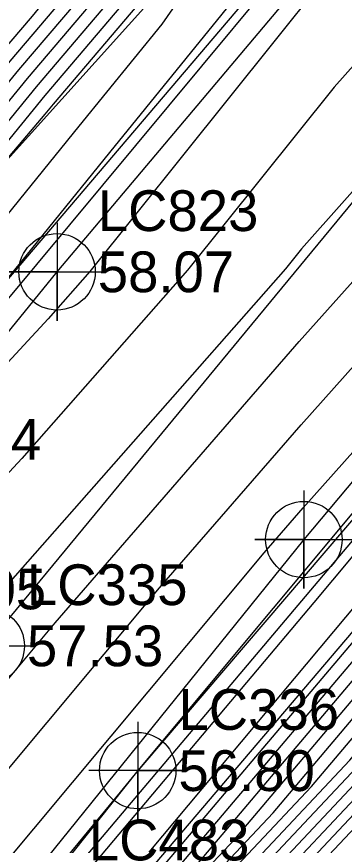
# Model space of a CAD drawing. Extents: x 2188792 to 2191981, y 386090 to 389710.
# Drawn here: x 2190806.7 to 2190826.8, y 388519.5 to 388570.3 of the extents above; entities that cross this region are included whole.
import ezdxf

# ---------------------------------------------------------------- set-up
doc = ezdxf.new("R2010")
doc.units = 0
for name, color, linetype in [('DTM Contours Major', 7, 'Continuous'), ('DTM Contours Minor', 7, 'Continuous'), ('Exist DTM Breakline', 7, 'Continuous'), ('Exist DTM Breakline Cogo Comment', 7, 'Continuous'), ('Exist DTM Breakline Cogo Number', 7, 'Continuous'), ('Exist Roads EOP', 7, 'Continuous'), ('Exist Roads EOP Cogo Elevation', 7, 'Continuous'), ('Exist Roads EOP Cogo Number', 7, 'Continuous'), ('Exist Roads EOP Cogo Point CELL', 7, 'Continuous'), ('Exist Roads EOT', 7, 'Continuous'), ('Exist Roads EOT Cogo Elevation', 7, 'Continuous'), ('Exist Roads EOT Cogo Number', 7, 'Continuous'), ('Exist Roads EOT Cogo Point CELL', 7, 'Continuous')]:
    doc.layers.add(name, color=color, linetype=linetype)

msp = doc.modelspace()

# ---------------------------------------------------------------- linework, layer by layer
at = {"layer": 'DTM Contours Major'}
for points in [[(2190945.187, 388703.013), (2190932.424, 388689.18), (2190929.56, 388685.953), (2190913.979, 388669.041), (2190908.626, 388662.99), (2190897.25, 388651.607), (2190893.882, 388648.219), (2190876.108, 388630.442), (2190873.961, 388628.284), (2190861.628, 388614.671), (2190860.676, 388613.533), (2190841.645, 388592.575), (2190841.015, 388591.819), (2190829.293, 388577.102), (2190828.195, 388575.868), (2190811.219, 388554.671), (2190808.662, 388551.77), (2190796.729, 388538.863), (2190796.468, 388538.575)], [(2190805.395, 388517.625), (2190821.914, 388537.405), (2190824.303, 388540.157), (2190838.013, 388555.521), (2190838.82, 388556.449), (2190851.579, 388570.723), (2190856.284, 388576.028), (2190858.731, 388578.644), (2190865.364, 388585.463), (2190879.154, 388600.491), (2190879.875, 388601.308), (2190880.028, 388601.459), (2190880.053, 388601.488), (2190880.079, 388601.518), (2190880.105, 388601.545), (2190894.811, 388617.101), (2190895.247, 388617.548), (2190895.696, 388618.008), (2190896.002, 388618.482), (2190914.299, 388637.97), (2190915.147, 388639.096), (2190915.794, 388639.956), (2190916.305, 388640.634), (2190928.768, 388654.303)], [(2190883.721, 388654.01), (2190875.851, 388645.429), (2190866.427, 388635.071), (2190855.591, 388623.261), (2190848.548, 388615.038), (2190840.802, 388605.993), (2190830.791, 388594.302), (2190821.283, 388583.202), (2190814.514, 388574.912), (2190807.384, 388566.516), (2190799.765, 388557.21), (2190788.056, 388543.511), (2190783.044, 388537.265), (2190773.604, 388525.152), (2190763.473, 388512.153)], [(2190777.45, 388517.882), (2190791.316, 388535.285), (2190795.222, 388540.206), (2190803.692, 388550.516), (2190804.94, 388552.716), (2190812.444, 388561.97), (2190824.025, 388576.25), (2190825.987, 388579.078), (2190843.643, 388598.805), (2190845.959, 388601.424), (2190857.782, 388614.603), (2190861.036, 388618.221), (2190862.287, 388619.673), (2190864.587, 388622.288), (2190880.59, 388640.737), (2190892.242, 388654.169)], [(2190815.401, 388516.622), (2190831.804, 388536.007), (2190843.738, 388550.111), (2190845.864, 388552.248), (2190862.85, 388572.955), (2190864.7, 388575.582), (2190865.039, 388576.063), (2190870.698, 388582.868), (2190873.239, 388583.377), (2190874.326, 388584.331), (2190878.804, 388589.571), (2190878.921, 388589.701), (2190880.328, 388591.263), (2190884.7, 388596.377), (2190886.486, 388597.962), (2190890.543, 388602.182)], [(2190816.842, 388509.241), (2190831.372, 388524.701), (2190836.819, 388530.508), (2190837.397, 388531.235), (2190850.843, 388545.816), (2190852.024, 388547.298), (2190864.871, 388564.636), (2190869.725, 388571.527), (2190874.01, 388577.61), (2190875.059, 388578.872), (2190875.53, 388578.966), (2190877.673, 388580.847), (2190880.485, 388582.97), (2190881.553, 388583.66), (2190881.986, 388584.135), (2190886.697, 388589.294), (2190887.897, 388590.368), (2190892.661, 388594.519), (2190894.294, 388595.986), (2190898.446, 388599.61)], [(2190814.544, 388511.252), (2190827.166, 388524.683), (2190834.642, 388533.518), (2190840.081, 388539.946), (2190849.444, 388549.362), (2190854.594, 388555.64), (2190867.213, 388573.555), (2190869.524, 388576.837), (2190872.878, 388580.87), (2190874.384, 388581.172), (2190878.027, 388584.368), (2190879.399, 388585.973), (2190879.785, 388586.402), (2190884.443, 388591.57), (2190885.512, 388592.821), (2190891.353, 388598.003), (2190891.631, 388598.292)]]:
    msp.add_lwpolyline(points, dxfattribs=at)
at = {"layer": 'DTM Contours Minor'}
for points in [[(2190927.194, 388670.123), (2190909.267, 388649.942), (2190906.671, 388647.105), (2190891.853, 388632.018), (2190891.026, 388631.113), (2190880.943, 388620.91), (2190870.949, 388610.864), (2190870.177, 388610.013), (2190857.549, 388594.929), (2190856.939, 388594.258), (2190844.352, 388579.166), (2190838.055, 388571.695), (2190837.838, 388571.453), (2190834.922, 388568.1), (2190824.211, 388556.062), (2190823.216, 388554.82), (2190805.415, 388534.624), (2190803.675, 388532.742), (2190794.29, 388522.378), (2190789.469, 388517.174)], [(2190890.53, 388665.187), (2190876.304, 388649.542), (2190874.166, 388647.21), (2190858.09, 388629.541), (2190853.933, 388625.011), (2190841.279, 388610.237), (2190838.938, 388607.504), (2190835.912, 388603.97), (2190819.417, 388584.712), (2190807.673, 388570.328), (2190805.774, 388568.093), (2190791.052, 388550.108), (2190786.631, 388544.937), (2190774.239, 388529.492), (2190771.872, 388526.456), (2190769.332, 388523.197), (2190753.485, 388503.626)], [(2190891.143, 388664.632), (2190878.776, 388651.031), (2190874.727, 388646.617), (2190860.869, 388631.385), (2190854.486, 388624.428), (2190843.702, 388611.838), (2190839.56, 388607), (2190834.205, 388600.748), (2190820.039, 388584.208), (2190809.953, 388571.856), (2190806.31, 388567.567), (2190793.956, 388552.475), (2190787.106, 388544.462), (2190777.174, 388532.083), (2190772.45, 388526.021), (2190767.379, 388519.516), (2190753.682, 388502.601)], [(2190772.467, 388519.209), (2190775.862, 388523.505), (2190785.674, 388535.226), (2190790.471, 388541.3), (2190805.407, 388560.717), (2190808.478, 388564.311), (2190808.993, 388564.94), (2190821.356, 388579.495), (2190823.15, 388581.692), (2190825.67, 388584.635), (2190842.666, 388604.482), (2190855.816, 388619.838), (2190857.249, 388621.512), (2190874.764, 388640.601), (2190877.537, 388643.648), (2190891.138, 388658.479)], [(2190888.666, 388656.99), (2190876.975, 388644.242), (2190871.985, 388638.758), (2190856.697, 388622.095), (2190853.393, 388618.238), (2190842.045, 388604.986), (2190827.377, 388587.857), (2190822.528, 388582.196), (2190819.075, 388577.967), (2190808.457, 388565.465), (2190805.573, 388561.944), (2190789.006, 388542.561), (2190788.914, 388542.446), (2190774.758, 388524.284), (2190759.566, 388504.79)], [(2190886.193, 388655.5), (2190876.413, 388644.835), (2190869.206, 388636.914), (2190856.144, 388622.678), (2190850.97, 388616.638), (2190841.424, 388605.489), (2190829.084, 388591.08), (2190821.905, 388582.699), (2190816.795, 388576.439), (2190807.92, 388565.991), (2190802.669, 388559.577), (2190788.531, 388543.036), (2190785.979, 388539.855), (2190774.181, 388524.718), (2190761.519, 388508.472)], [(2190799.379, 388516.326), (2190805.194, 388522.918), (2190815.499, 388535.258), (2190824.185, 388545.259), (2190833.127, 388555.28), (2190838.493, 388561.45), (2190851.869, 388576.416), (2190857.921, 388583.595), (2190869.126, 388595.084), (2190872.31, 388598.876), (2190890.349, 388617.063), (2190892.432, 388619.17), (2190905.906, 388633.912), (2190907.538, 388635.574), (2190925.63, 388655.347)], [(2190907.365, 388654.609), (2190902.821, 388650.063), (2190892.305, 388639.486), (2190884.04, 388631.219), (2190872.455, 388619.574), (2190865.903, 388612.342), (2190859.112, 388604.231), (2190849.292, 388593.416), (2190839.394, 388581.549), (2190833.632, 388574.314), (2190826.203, 388565.965), (2190817.218, 388554.745), (2190807.039, 388543.197), (2190800.202, 388535.802), (2190795.379, 388530.476), (2190782.251, 388516.307)], [(2190881.249, 388652.521), (2190875.289, 388646.023), (2190863.648, 388633.228), (2190855.038, 388623.845), (2190846.125, 388613.438), (2190840.181, 388606.497), (2190832.498, 388597.525), (2190820.661, 388583.705), (2190812.234, 388573.384), (2190806.847, 388567.042), (2190796.86, 388554.842), (2190787.581, 388543.987), (2190780.109, 388534.674), (2190773.027, 388525.587), (2190765.426, 388515.834)], [(2190795.349, 388517.278), (2190804.993, 388528.211), (2190809.085, 388533.111), (2190824.067, 388550.362), (2190828.241, 388555.04), (2190838.165, 388566.451), (2190844.962, 388574.056), (2190857.675, 388589.138), (2190863.086, 388594.686), (2190871.473, 388604.676), (2190879.848, 388613.119), (2190891.729, 388625.142), (2190898.88, 388632.965), (2190907.105, 388641.339), (2190917.449, 388652.644)], [(2190809.212, 388515.623), (2190824.977, 388534.359), (2190828.513, 388538.582), (2190840.295, 388552.583), (2190842.531, 388555.253), (2190844.684, 388558.002), (2190862.211, 388577.858), (2190863.921, 388579.977), (2190868.281, 388584.942), (2190870.366, 388584.97), (2190874.961, 388589.522), (2190878.991, 388594.18), (2190883.127, 388598.962), (2190887.327, 388603.275), (2190891.358, 388607.539), (2190895.63, 388611.92), (2190900.025, 388616.428), (2190903.021, 388621.068), (2190910.07, 388628.576), (2190914.216, 388634.082), (2190917.383, 388638.288), (2190919.882, 388641.606), (2190927.359, 388649.807), (2190929.827, 388652.059)], [(2190766.196, 388507.696), (2190777.695, 388522.249), (2190782.194, 388527.624), (2190791.974, 388540.008), (2190801.369, 388552.223), (2190810.574, 388563.572), (2190815.657, 388569.84), (2190822.427, 388579.6), (2190823.636, 388581.023), (2190823.772, 388581.189), (2190823.963, 388581.412), (2190832.621, 388591.523), (2190843.472, 388603.794), (2190844.856, 388605.338), (2190858.285, 388620.5), (2190867.596, 388631.603), (2190877.543, 388642.444)], [(2190814.851, 388519.037), (2190830.177, 388537.338), (2190833.827, 388541.675), (2190844.021, 388553.844), (2190853.832, 388566.377), (2190863.172, 388576.957), (2190866.701, 388581.33), (2190869.192, 388584.167), (2190872.546, 388584.212), (2190872.78, 388584.259), (2190872.845, 388584.316), (2190878.566, 388591.011), (2190878.575, 388591.02), (2190878.683, 388591.139), (2190884.376, 388597.799), (2190884.54, 388597.945), (2190890.108, 388603.738)], [(2190813.048, 388515.01), (2190831.237, 388536.505), (2190844.469, 388552.144), (2190845.147, 388552.825), (2190859.773, 388570.654), (2190862.981, 388574.752), (2190864.133, 388576.057), (2190869.481, 388582.684), (2190870.103, 388583.393), (2190870.941, 388583.404), (2190873.009, 388583.818), (2190873.586, 388584.324), (2190878.685, 388590.291), (2190878.748, 388590.361), (2190879.506, 388591.201), (2190884.538, 388597.088), (2190885.513, 388597.953), (2190890.325, 388602.96)], [(2190815.004, 388510.85), (2190829.519, 388526.295), (2190835.21, 388533.02), (2190839.35, 388537.914), (2190850.16, 388548.785), (2190852.943, 388552.177), (2190867.715, 388573.149), (2190870.421, 388576.991), (2190873.315, 388580.47), (2190874.614, 388580.731), (2190878.767, 388584.376), (2190879.517, 388585.253), (2190879.958, 388585.742), (2190885.266, 388591.632), (2190885.674, 388592.109), (2190888.708, 388594.801), (2190891.841, 388597.53), (2190892.064, 388597.73), (2190897.903, 388602.828)], [(2190815.463, 388510.448), (2190831.872, 388527.907), (2190835.777, 388532.523), (2190838.619, 388535.881), (2190850.876, 388548.208), (2190851.292, 388548.714), (2190868.218, 388572.744), (2190871.318, 388577.146), (2190873.751, 388580.071), (2190874.843, 388580.29), (2190879.508, 388584.383), (2190879.636, 388584.534), (2190880.131, 388585.083), (2190881.811, 388586.946), (2190885.879, 388591.401), (2190886.014, 388591.523), (2190892.046, 388596.777), (2190892.621, 388597.294), (2190898.038, 388602.023)], [(2190817.754, 388518.234), (2190832.372, 388535.509), (2190843.007, 388548.078), (2190846.58, 388551.671), (2190861.199, 388569.492), (2190865.203, 388575.177), (2190865.936, 388576.218), (2190871.134, 388582.468), (2190873.468, 388582.936), (2190875.066, 388584.339), (2190878.923, 388588.852), (2190879.094, 388589.041), (2190881.151, 388591.324), (2190884.863, 388595.665), (2190887.46, 388597.97), (2190890.76, 388601.404)], [(2190815.923, 388510.045), (2190834.225, 388529.519), (2190836.345, 388532.025), (2190837.887, 388533.848), (2190845.272, 388541.274), (2190850.956, 388547.438), (2190851.3, 388547.871), (2190855.051, 388552.932), (2190868.72, 388572.338), (2190872.216, 388577.301), (2190874.187, 388579.671), (2190875.072, 388579.848), (2190879.097, 388583.38), (2190879.895, 388583.983), (2190880.198, 388584.179), (2190880.7, 388584.728), (2190886.152, 388590.699), (2190886.642, 388591.138), (2190892.251, 388596.024), (2190893.179, 388596.858), (2190898.174, 388601.219)], [(2190813.165, 388512.459), (2190820.107, 388519.846), (2190832.939, 388535.012), (2190842.275, 388546.045), (2190847.296, 388551.094), (2190859.548, 388566.029), (2190865.705, 388574.771), (2190866.833, 388576.373), (2190871.57, 388582.069), (2190873.697, 388582.495), (2190875.806, 388584.346), (2190879.042, 388588.132), (2190879.267, 388588.381), (2190881.974, 388591.386), (2190885.025, 388594.954), (2190888.433, 388597.978), (2190890.978, 388600.626)], [(2190816.383, 388509.643), (2190836.577, 388531.131), (2190836.912, 388531.527), (2190837.156, 388531.815), (2190838.322, 388532.988), (2190850.899, 388546.627), (2190851.662, 388547.584), (2190859.961, 388558.784), (2190869.223, 388571.933), (2190873.113, 388577.455), (2190874.623, 388579.272), (2190875.301, 388579.407), (2190878.385, 388582.113), (2190880.19, 388583.476), (2190880.876, 388583.92), (2190881.343, 388584.432), (2190886.425, 388589.997), (2190887.269, 388590.753), (2190892.456, 388595.271), (2190893.737, 388596.422), (2190898.31, 388600.414)], [(2190799.212, 388505.908), (2190813.109, 388522.728), (2190814.021, 388523.846), (2190814.485, 388524.396), (2190828.125, 388540.355), (2190831.727, 388544.628), (2190845.066, 388560.277), (2190859.967, 388577.28), (2190861.239, 388578.717), (2190863.046, 388580.793), (2190867.369, 388585.717), (2190867.632, 388585.72), (2190877.495, 388595.491), (2190879.522, 388597.834), (2190881.603, 388600.24)], [(2190813.624, 388512.057), (2190822.46, 388521.458), (2190833.507, 388534.514), (2190841.544, 388544.012), (2190848.012, 388550.517), (2190857.896, 388562.566), (2190866.208, 388574.366), (2190867.73, 388576.527), (2190872.006, 388581.669), (2190873.926, 388582.054), (2190876.547, 388584.353), (2190879.161, 388587.412), (2190879.44, 388587.722), (2190882.797, 388591.447), (2190885.187, 388594.243), (2190889.406, 388597.986), (2190891.196, 388599.848)], [(2190814.084, 388511.654), (2190824.813, 388523.071), (2190834.075, 388534.016), (2190840.813, 388541.979), (2190848.728, 388549.939), (2190856.245, 388559.103), (2190866.71, 388573.96), (2190868.627, 388576.682), (2190872.442, 388581.27), (2190874.155, 388581.613), (2190877.287, 388584.361), (2190879.28, 388586.693), (2190879.613, 388587.062), (2190883.62, 388591.509), (2190885.35, 388593.532), (2190890.38, 388597.995), (2190891.413, 388599.07)]]:
    msp.add_lwpolyline(points, dxfattribs=at)
at = {"layer": 'Exist DTM Breakline'}
for points in [[(2190577.542, 388257.996), (2190603.612, 388290.612), (2190636.664, 388338.271), (2190669.633, 388384.463), (2190703.281, 388427.435), (2190727.416, 388462.342), (2190757.056, 388500.06), (2190789.024, 388542.543), (2190823.823, 388581.148), (2190857.673, 388621.065), (2190895.218, 388660.937), (2190934.113, 388704.472)], [(2190581.907, 388254.915), (2190606.074, 388288.679), (2190639.657, 388335.907), (2190673.648, 388381.454), (2190705.924, 388425.615), (2190730.79, 388459.235), (2190760.7, 388497.606), (2190793.213, 388538.942), (2190826.757, 388578.342), (2190860.823, 388618.157), (2190897.463, 388658.369), (2190937.269, 388700.539)], [(2190689.157, 388357.957), (2190713.441, 388392.537), (2190745.14, 388434.56), (2190776.993, 388476.544), (2190808.657, 388516.035), (2190842.113, 388555.648), (2190867.238, 388585.829)], [(2190692.251, 388355.806), (2190716.264, 388390.579), (2190748.562, 388431.852), (2190783.317, 388471.474), (2190811.479, 388513.934), (2190844.812, 388553.096), (2190870.407, 388583.134)]]:
    msp.add_lwpolyline(points, dxfattribs=at)
at = {"layer": 'Exist Roads EOP'}
for points in [[(2191117.249, 388879.058), (2191079.828, 388842.231), (2191041.78, 388804.717), (2191005.521, 388768.388), (2190968.813, 388731.779), (2190932.611, 388694.747), (2190897.463, 388657.367), (2190862.115, 388618.542), (2190828.092, 388579.337), (2190795.886, 388540.624), (2190765.721, 388503.072), (2190733.106, 388461.208), (2190701.312, 388418.791), (2190672.539, 388379.484), (2190643.174, 388339.162), (2190612.645, 388296.995), (2190582.398, 388254.562), (2190551.22, 388211.33), (2190519.268, 388166.971), (2190488.249, 388123.952), (2190458.501, 388082.405), (2190428.971, 388041.571), (2190398.227, 387998.986)], [(2191134.602, 388861.742), (2191096.259, 388823.8), (2191059.297, 388787.244), (2191021.316, 388749.148), (2190986.543, 388714.398), (2190949.487, 388676.464), (2190915.386, 388640.384), (2190880.06, 388601.534), (2190847.373, 388563.892), (2190814.156, 388524.043), (2190784.01, 388486.17), (2190753.438, 388446.547), (2190720.707, 388403.308), (2190691.569, 388363.271), (2190662.389, 388323.233), (2190633.272, 388282.773), (2190602.912, 388240.265), (2190571.201, 388196.09), (2190539.16, 388151.522), (2190509, 388109.198), (2190478.709, 388067.021), (2190448.893, 388024.678), (2190418.629, 387982.769)]]:
    msp.add_lwpolyline(points, dxfattribs=at)
at = {"layer": 'Exist Roads EOP Cogo Point CELL'}
msp.add_lwpolyline([(2190814.156, 388527.043), (2190814.156, 388521.043), (2190814.156, 388524.043), (2190817.156, 388524.043), (2190811.156, 388524.043)], dxfattribs=at)
msp.add_circle((2190814.156, 388524.043), 2.344, dxfattribs=at)
at = {"layer": 'Exist Roads EOT'}
for points in [[(2190415.064, 388019.09), (2190445.56, 388061.245), (2190473.487, 388100.115), (2190503.229, 388141.605), (2190533.333, 388183.744), (2190563.731, 388225.945), (2190594.017, 388268.083), (2190624.176, 388310.153), (2190656.565, 388354.896), (2190687.512, 388397.436), (2190719.557, 388440.71), (2190751.07, 388481.79), (2190777.618, 388515.751), (2190809.207, 388554.646), (2190841.125, 388592.518), (2190874.304, 388630.266), (2190909.444, 388668.428), (2190945.996, 388706.518), (2190984.282, 388745.174), (2191021.668, 388782.38), (2191059.687, 388820.174), (2191097.04, 388857.128), (2191110.466, 388870.43)], [(2190408.016, 387990.619), (2190439.107, 388033.638), (2190467.847, 388074.164), (2190498.203, 388115.837), (2190529, 388158.896), (2190561.283, 388203.581), (2190592.611, 388247.356), (2190622.811, 388289.51), (2190652.954, 388330.977), (2190681.755, 388370.469), (2190711.272, 388410.904), (2190743.801, 388454.121), (2190774.93, 388494.241), (2190804.861, 388531.697), (2190837.827, 388571.618), (2190870.748, 388609.702), (2190906.526, 388649.037), (2190941.177, 388685.637), (2190977.299, 388722.46), (2191013.038, 388758.347), (2191050.74, 388795.921), (2191087.875, 388832.598), (2191125.862, 388870.149)], [(2190928.044, 388656.144), (2190892.581, 388617.901), (2190858.144, 388578.56), (2190824.348, 388538.22), (2190795.065, 388501.961), (2190763.61, 388461.827), (2190731.812, 388420.195), (2190701.338, 388378.609), (2190671.384, 388337.618), (2190641.373, 388296.321), (2190610.834, 388253.969), (2190580.32, 388211.382), (2190550.521, 388169.982), (2190519.765, 388127.197), (2190491.337, 388087.267), (2190459.805, 388043.503), (2190428.552, 388000.405)]]:
    msp.add_lwpolyline(points, dxfattribs=at)
at = {"layer": 'Exist Roads EOT Cogo Point CELL'}
for points in [[(2190809.207, 388557.646), (2190809.207, 388551.646), (2190809.207, 388554.646), (2190806.207, 388554.646), (2190812.207, 388554.646)], [(2190824.348, 388541.22), (2190824.348, 388535.22), (2190824.348, 388538.22), (2190821.348, 388538.22), (2190827.348, 388538.22)], [(2190804.861, 388534.697), (2190804.861, 388528.697), (2190804.861, 388531.697), (2190801.861, 388531.697), (2190807.861, 388531.697)]]:
    msp.add_lwpolyline(points, dxfattribs=at)
for centre in [(2190809.207, 388554.646), (2190824.348, 388538.22), (2190804.861, 388531.697)]:
    msp.add_circle(centre, 2.344, dxfattribs=at)

# ---------------------------------------------------------------- texts
at = {"layer": 'Exist DTM Breakline Cogo Comment'}
msp.add_text('*BL4005', height=2.5, dxfattribs=at).set_placement((2190795.713, 388533.942))
at = {"layer": 'Exist DTM Breakline Cogo Number'}
msp.add_text('LC483', height=2.5, dxfattribs=at).set_placement((2190811.157, 388518.535))
at = {"layer": 'Exist Roads EOP Cogo Elevation'}
msp.add_text('56.80', height=2.5, dxfattribs=at).set_placement((2190816.656, 388522.793))
at = {"layer": 'Exist Roads EOP Cogo Number'}
for s, p in [('LC334', (2190798.386, 388543.124)), ('LC336', (2190816.656, 388526.543))]:
    msp.add_text(s, height=2.5, dxfattribs=at).set_placement(p)
at = {"layer": 'Exist Roads EOT Cogo Elevation'}
for s, p in [('58.07', (2190811.707, 388553.396)), ('57.53', (2190807.361, 388530.447))]:
    msp.add_text(s, height=2.5, dxfattribs=at).set_placement(p)
at = {"layer": 'Exist Roads EOT Cogo Number'}
for s, p in [('LC823', (2190811.707, 388557.146)), ('LC335', (2190807.361, 388534.197))]:
    msp.add_text(s, height=2.5, dxfattribs=at).set_placement(p)

doc.saveas('drawing.dxf')
